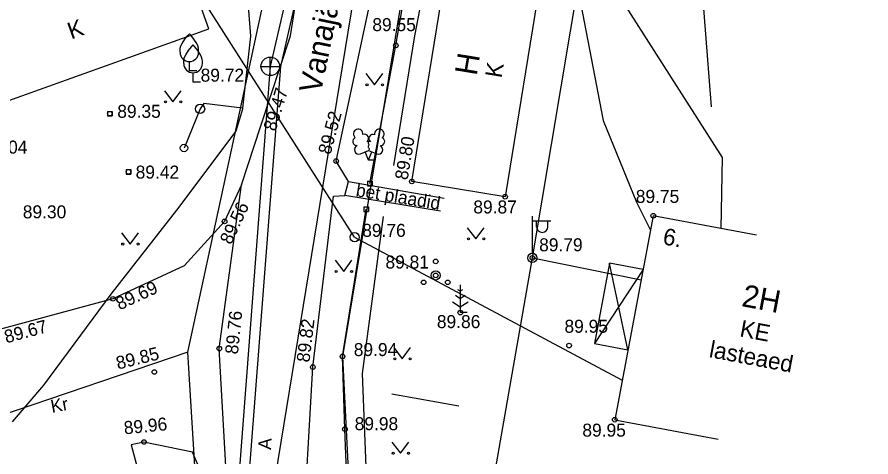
# Model space of a CAD drawing. Extents: x 648748 to 649126, y 6457789 to 6458252.
# Drawn here: x 648931.84 to 648977.81, y 6457973.26 to 6457996.94 of the extents above; entities that cross this region are included whole.
import ezdxf

# ---------------------------------------------------------------- set-up
doc = ezdxf.new("R2010")
doc.units = 0
for name, color, linetype in [('AED', 7, 'Continuous'), ('HALJASTUS', 7, 'Continuous'), ('HOONE', 7, 'Continuous'), ('HOONEDET', 7, 'Continuous'), ('KKAEV', 7, 'Continuous'), ('KORGUS-EH2000', 7, 'Continuous'), ('KTRASS', 7, 'Continuous'), ('MPOHULIIN', 7, 'Continuous'), ('PIIR', 7, 'Continuous'), ('POST', 7, 'Continuous'), ('PUU', 7, 'Continuous'), ('SIOHULIIN', 7, 'Continuous'), ('SITRASS', 7, 'Continuous'), ('TEE', 7, 'Continuous'), ('VTRASS', 7, 'Continuous')]:
    doc.layers.add(name, color=color, linetype=linetype)

msp = doc.modelspace()

# ---------------------------------------------------------------- linework, layer by layer
at = {"layer": 'AED'}
for p, q in [((648936.712, 6457991.866), (648936.712, 6457991.616)), ((648936.712, 6457991.866), (648936.962, 6457991.866)), ((648936.962, 6457991.866), (648936.962, 6457991.616)), ((648936.712, 6457991.616), (648936.962, 6457991.616)), ((648937.718, 6457988.733), (648937.718, 6457988.483)), ((648937.718, 6457988.733), (648937.968, 6457988.733)), ((648937.968, 6457988.733), (648937.968, 6457988.483)), ((648937.718, 6457988.483), (648937.968, 6457988.483)), ((648950.706, 6457988.099), (648950.706, 6457987.849)), ((648950.706, 6457988.099), (648950.956, 6457988.099)), ((648950.706, 6457987.849), (648950.956, 6457987.849)), ((648950.956, 6457988.099), (648950.956, 6457987.849)), ((648950.505, 6457986.726), (648950.505, 6457986.476)), ((648950.505, 6457986.726), (648950.755, 6457986.726)), ((648950.505, 6457986.476), (648950.755, 6457986.476)), ((648950.755, 6457986.726), (648950.755, 6457986.476))]:
    msp.add_line(p, q, dxfattribs=at)
for points in [[(648950.831, 6457987.974), (648952.234, 6457995.418), (648954.381, 6458007.899)], [(648963.692, 6457956.552), (648955.847, 6457958.221), (648950.262, 6457959.291), (648949.792, 6457967.138), (648949.494, 6457974.756), (648949.365, 6457978.667), (648950.63, 6457986.601)]]:
    msp.add_lwpolyline(points, dxfattribs=at)
at = {"layer": 'HALJASTUS'}
for p, q in [((648950.62, 6457993.906), (648951.084, 6457993.299)), ((648951.084, 6457993.299), (648951.529, 6457993.906)), ((648939.772, 6457992.979), (648940.235, 6457992.373)), ((648940.235, 6457992.373), (648940.681, 6457992.979)), ((648956.083, 6457985.602), (648956.546, 6457984.996)), ((648956.546, 6457984.996), (648956.992, 6457985.602)), ((648937.469, 6457985.327), (648937.932, 6457984.72)), ((648937.932, 6457984.72), (648938.378, 6457985.327)), ((648948.964, 6457983.849), (648949.427, 6457983.242)), ((648949.427, 6457983.242), (648949.873, 6457983.849)), ((648952.12, 6457979.149), (648952.583, 6457978.543)), ((648952.583, 6457978.543), (648953.029, 6457979.149)), ((648952.026, 6457976.651), (648955.631, 6457976)), ((648952.027, 6457974.059), (648952.491, 6457973.453)), ((648952.491, 6457973.453), (648952.936, 6457974.059))]:
    msp.add_line(p, q, dxfattribs=at)
for points in [[(648952.124, 6457988.956), (648953.251, 6457995.928), (648955.494, 6458007.598)], [(648951.554, 6457986.197), (648950.426, 6457977.749), (648951.117, 6457959.947)]]:
    msp.add_lwpolyline(points, dxfattribs=at)
for centre in [(648950.683, 6457993.299), (648951.512, 6457993.299), (648939.834, 6457992.373), (648940.663, 6457992.373), (648956.145, 6457984.996), (648956.974, 6457984.996), (648937.531, 6457984.72), (648938.36, 6457984.72), (648949.026, 6457983.242), (648949.855, 6457983.242), (648952.182, 6457978.543), (648953.011, 6457978.543), (648952.09, 6457973.453), (648952.919, 6457973.453)]:
    msp.add_circle(centre, 0.055, dxfattribs=at)
at = {"layer": 'HOONE'}
for points in [[(648928.544, 6457989.915), (648930.412, 6457990.585), (648929.933, 6457991.921), (648942.161, 6457996.306), (648940.174, 6458001.849), (648933.757, 6457999.547)], [(648955.058, 6458000.133), (648960.085, 6457999.314), (648958.123, 6457987.27), (648953.096, 6457988.089), (648955.058, 6458000.133)], [(648971.654, 6457985.197), (648966.095, 6457986.246), (648964.022, 6457975.262), (648969.581, 6457974.212)], [(648965.547, 6457983.343), (648963.743, 6457983.683), (648962.933, 6457979.358), (648964.731, 6457979.019)]]:
    msp.add_lwpolyline(points, dxfattribs=at)
at = {"layer": 'HOONEDET'}
for points in [[(648964.731, 6457979.019), (648963.743, 6457983.683)], [(648965.547, 6457983.343), (648962.933, 6457979.358)]]:
    msp.add_lwpolyline(points, dxfattribs=at)
at = {"layer": 'KKAEV'}
for p, q in [((648945.476, 6457993.789), (648945.476, 6457994.789)), ((648944.976, 6457994.289), (648945.976, 6457994.289))]:
    msp.add_line(p, q, dxfattribs=at)
msp.add_circle((648945.476, 6457994.289), 0.5, dxfattribs=at)
at = {"layer": 'KORGUS-EH2000'}
for centre in [(648952.234, 6457995.418), (648936.837, 6457991.741), (648949.022, 6457989.19), (648937.843, 6457988.608), (648953.096, 6457988.089), (648958.123, 6457987.27), (648966.095, 6457986.246), (648943.013, 6457985.938), (648959.585, 6457983.976), (648954.381, 6457983.034), (648937.005, 6457981.771), (648955.707, 6457981.027), (648942.732, 6457979.09), (648961.563, 6457979.255), (648949.365, 6457978.667), (648947.766, 6457978.092), (648939.233, 6457977.83), (648964.022, 6457975.262), (648949.494, 6457974.756), (648938.675, 6457974.06)]:
    msp.add_circle(centre, 0.125, dxfattribs=at)
at = {"layer": 'KTRASS'}
for p, q in [((648955.59, 6458038.453), (648945.475, 6457994.285)), ((648945.475, 6457994.285), (648942.93, 6457961.167))]:
    msp.add_line(p, q, dxfattribs=at)
at = {"layer": 'MPOHULIIN'}
for points in [[(648951.387, 6457937.05), (648959.585, 6457983.976), (648966.776, 6458026.817), (648933.863, 6458040.57)], [(648959.585, 6457983.976), (648965.445, 6457982.801)]]:
    msp.add_lwpolyline(points, dxfattribs=at)
at = {"layer": 'PIIR'}
for p, q in [((648941.03, 6457978.89), (648955.2, 6458044.42)), ((648954.34, 6458008.76), (648949.37, 6457978.67)), ((648941.03, 6457978.89), (648923.321, 6457972.891)), ((648945.09, 6457912.94), (648941.03, 6457978.89)), ((648949.37, 6457978.67), (648950.34, 6457959.36))]:
    msp.add_line(p, q, dxfattribs=at)
at = {"layer": 'POST'}
for p, q in [((648941.694, 6457991.996), (648940.831, 6457989.891)), ((648959.585, 6457984.226), (648959.585, 6457986.226)), ((648959.585, 6457985.976), (648960.585, 6457985.976)), ((648959.811, 6457985.655), (648959.811, 6457985.976)), ((648960.424, 6457985.655), (648960.424, 6457985.976))]:
    msp.add_line(p, q, dxfattribs=at)
for centre, radius in [((648941.694, 6457991.996), 0.25), ((648940.831, 6457989.891), 0.2), ((648950.018, 6457985.085), 0.25), ((648959.585, 6457983.976), 0.25), ((648959.585, 6457983.976), 0.0234)]:
    msp.add_circle(centre, radius, dxfattribs=at)
msp.add_arc((648960.118, 6457985.655), 0.306, 180, 0, dxfattribs=at)
at = {"layer": 'PUU'}
for p, q in [((648941.118, 6457994.048), (648941.118, 6457994.548)), ((648941.518, 6457994.048), (648941.118, 6457994.048)), ((648941.318, 6457993.441), (648941.318, 6457993.941)), ((648941.718, 6457993.441), (648941.318, 6457993.441)), ((648950.327, 6457989.578), (648950.772, 6457989.753)), ((648950.767, 6457989.242), (648950.592, 6457989.683)), ((648950.767, 6457989.242), (648950.947, 6457989.683)), ((648950.772, 6457989.753), (648951.212, 6457989.572)), ((648951.147, 6457989.242), (648950.767, 6457989.242)), ((648955.707, 6457982.177), (648955.582, 6457982.26)), ((648955.707, 6457982.527), (648955.707, 6457981.027)), ((648955.831, 6457982.26), (648955.707, 6457982.177)), ((648955.707, 6457981.777), (648955.44, 6457981.955)), ((648955.973, 6457981.955), (648955.707, 6457981.777)), ((648955.282, 6457981.617), (648955.707, 6457981.334)), ((648955.707, 6457981.334), (648956.131, 6457981.617)), ((648956.067, 6457981.027), (648955.707, 6457981.027))]:
    msp.add_line(p, q, dxfattribs=at)
for points in [[(648940.618, 6457995.048), (648940.618, 6457995.198), (648940.628, 6457995.263), (648940.663, 6457995.393), (648940.723, 6457995.513), (648940.868, 6457995.748), (648941.028, 6457995.953), (648941.118, 6457996.048)], [(648941.618, 6457995.048), (648941.618, 6457995.198), (648941.608, 6457995.263), (648941.573, 6457995.393), (648941.513, 6457995.513), (648941.368, 6457995.748), (648941.208, 6457995.953), (648941.118, 6457996.048)], [(648940.818, 6457994.441), (648940.818, 6457994.591), (648940.828, 6457994.656), (648940.863, 6457994.786), (648940.923, 6457994.906), (648941.068, 6457995.141), (648941.228, 6457995.346), (648941.318, 6457995.441)], [(648941.818, 6457994.441), (648941.818, 6457994.591), (648941.808, 6457994.656), (648941.773, 6457994.786), (648941.713, 6457994.906), (648941.568, 6457995.141), (648941.408, 6457995.346), (648941.318, 6457995.441)], [(648950.772, 6457990.248), (648950.752, 6457990.173), (648950.752, 6457990.152), (648950.762, 6457990.123), (648950.782, 6457990.088), (648950.787, 6457990.067), (648950.772, 6457990.032), (648950.747, 6457989.982), (648950.742, 6457989.958), (648950.747, 6457989.942), (648950.757, 6457989.913), (648950.792, 6457989.853), (648950.797, 6457989.833), (648950.792, 6457989.812), (648950.777, 6457989.777), (648950.772, 6457989.753)]]:
    msp.add_lwpolyline(points, dxfattribs=at)
for centre, radius in [((648954.381, 6457983.784), 0.125), ((648954.381, 6457983.034), 0.25), ((648953.731, 6457982.659), 0.125), ((648955.031, 6457982.659), 0.125)]:
    msp.add_circle(centre, radius, dxfattribs=at)
for centre, radius, start, end in [((648941.118, 6457995.048), 0.5, 180, 0), ((648941.318, 6457994.441), 0.5, 180, 0), ((648950.21, 6457990.656), 0.256, 111.503, 232.517), ((648950.21, 6457990.656), 0.256, 350.486, 111.5), ((648951.346, 6457990.648), 0.256, 67.617, 188.631), ((648950.136, 6457990.245), 0.224, 111.43, 274.499), ((648950.544, 6457990.406), 0.224, 308.504, 111.572), ((648951.007, 6457990.401), 0.225, 67.702, 230.513), ((648951.413, 6457990.235), 0.224, 264.618, 67.687), ((648951.346, 6457990.648), 0.256, 306.6, 67.614), ((648950.24, 6457989.801), 0.237, 111.501, 291.5), ((648950.771, 6457990.01), 0.237, 66.766, 111.501), ((648951.302, 6457989.793), 0.238, 247.617, 67.616)]:
    msp.add_arc(centre, radius, start, end, dxfattribs=at)
at = {"layer": 'SIOHULIIN'}
msp.add_line((648950.018, 6457985.085), (648929.935, 6458016.562), dxfattribs=at)
msp.add_lwpolyline([(648950.018, 6457985.085), (648964.424, 6457977.395)], dxfattribs=at)
at = {"layer": 'SITRASS'}
for points in [[(648966.11, 6458089.841), (648964.318, 6458080.667), (648962.235, 6458070.833), (648961.742, 6458067.306), (648960.68, 6458062.734), (648960.081, 6458059.549), (648958.829, 6458053.903), (648959.436, 6458052.488), (648962.102, 6458051.731), (648964.818, 6458051.004), (648965.35, 6458050.106), (648964.898, 6458046.706), (648961.929, 6458032.449), (648960.742, 6458025.938), (648957.809, 6458013.402), (648957.321, 6458010.707), (648957.473, 6458009.892), (648960.884, 6458001.538), (648961.927, 6457999.033), (648963.394, 6457991.382), (648965.2, 6457986.983), (648965.946, 6457985.459)], [(648924.967, 6458003.499), (648940.379, 6458008.739), (648941.56, 6458008.853), (648943.833, 6458008.084), (648943.941, 6458007.928), (648944.279, 6458006.478), (648944.124, 6457999.614), (648944.415, 6457995.906), (648943.985, 6457992.031), (648941.907, 6457992.28), (648941.694, 6457991.996)], [(648943.985, 6457992.031), (648943.973, 6457991.987), (648943.626, 6457990.791), (648940.423, 6457986.54), (648936.897, 6457982.014), (648933.272, 6457977.121), (648931.579, 6457975.141)]]:
    msp.add_lwpolyline(points, dxfattribs=at)
at = {"layer": 'TEE'}
for points in [[(648944.322, 6457942.691), (648944.43, 6457950.272), (648943.62, 6457959.958), (648943.695, 6457961.993), (648942.732, 6457979.09), (648943.931, 6457987.913), (648944.971, 6457991.084), (648946.572, 6457995.932), (648947.397, 6458001.199), (648947.266, 6458002.317), (648949.36, 6458012.048), (648953.85, 6458026.527), (648957.912, 6458044.595), (648958.876, 6458046.069), (648959.537, 6458047.72), (648961.311, 6458058.347), (648962.735, 6458068.115), (648964.651, 6458078.174), (648966.451, 6458083.821)], [(648949.689, 6457988.093), (648949.022, 6457989.19), (648951.214, 6457999.425), (648953.382, 6458008.934), (648954.806, 6458015.908), (648958.354, 6458027.992), (648959.727, 6458034.967), (648961.147, 6458039.663), (648962.725, 6458047.115), (648963.962, 6458052.11), (648965.802, 6458054.388), (648967.969, 6458055.624), (648969.67, 6458055.74), (648971.091, 6458054.761), (648978.388, 6458045.705), (649000.128, 6458020.255), (649018.273, 6457999), (649024.176, 6457993.684), (649043.03, 6457975.251)], [(648943.931, 6457987.913), (648943.013, 6457985.938), (648940.847, 6457983.554), (648937.005, 6457981.771), (648931.091, 6457980.173), (648930.611, 6457980.078)], [(648954.638, 6457986.492), (648949.484, 6457987.338), (648949.689, 6457988.093), (648954.837, 6457987.197)], [(648947.619, 6457941.404), (648947.623, 6457950.601), (648947.283, 6457959.591), (648947.273, 6457960.322), (648947.214, 6457968.405), (648947.766, 6457978.092), (648948.882, 6457987.294), (648949.484, 6457987.338)], [(648933.118, 6457947.307), (648934.246, 6457949.513), (648938.241, 6457956.206), (648939.988, 6457959.622), (648941.516, 6457963.276), (648942.593, 6457968.391), (648942.693, 6457970.259), (648941.285, 6457973.508), (648938.675, 6457974.06), (648937.992, 6457973.906), (648938.468, 6457972.096)]]:
    msp.add_lwpolyline(points, dxfattribs=at)
at = {"layer": 'VTRASS'}
msp.add_line((648942.899, 6457954.736), (648954.479, 6458025.55), dxfattribs=at)
for points in [[(648962.127, 6458064.182), (648961.879, 6458062.803), (648959.226, 6458048.095), (648956.066, 6458038.246), (648953.46, 6458026.826), (648953.015, 6458024.876), (648946.034, 6457994.282), (648943.505, 6457961.801)], [(648953.015, 6458024.876), (648956.157, 6458010.76), (648969.796, 6457989.383)], [(648965.614, 6458023.815), (648966.754, 6458023.656), (648969.214, 6457992.111)], [(648969.796, 6457989.383), (648969.724, 6457985.561)]]:
    msp.add_lwpolyline(points, dxfattribs=at)

# ---------------------------------------------------------------- texts
at = {"layer": 'HOONE'}
for s, height, rotation, p in [('K', 0.9, 19.7291, (648934.758, 6457995.736)), ('H', 1.2, 80.7459, (648956.588, 6457993.752)), ('K', 0.9, 80.7459, (648957.924, 6457993.628)), ('6.', 0.9, 349.311, (648966.564, 6457984.716)), ('2H', 1.2, 349.311, (648970.808, 6457981.382)), ('KE', 0.9, 349.311, (648970.708, 6457979.754)), ('lasteaed', 0.9, 349.311, (648969.058, 6457978.638))]:
    msp.add_text(s, height=height, rotation=rotation, dxfattribs=at).set_placement(p)
at = {"layer": 'KORGUS-EH2000'}
for s, p in [('89.55', (648950.97, 6457996.186)), ('89.72', (648941.725, 6457993.464)), ('89.35', (648937.238, 6457991.518)), ('89.04', (648930.059, 6457989.591)), ('89.42', (648938.227, 6457988.245)), ('89.75', (648965.152, 6457986.935)), ('89.30', (648932.151, 6457986.105)), ('89.87', (648956.408, 6457986.368)), ('89.76', (648950.425, 6457985.108)), ('89.79', (648959.95, 6457984.33)), ('89.81', (648951.676, 6457983.402)), ('89.86', (648954.443, 6457980.194)), ('89.95', (648961.314, 6457979.943)), ('89.94', (648949.97, 6457978.688)), ('89.98', (648950.019, 6457974.697)), ('89.95', (648962.277, 6457974.348))]:
    msp.add_text(s, height=0.7, dxfattribs=at).set_placement(p)
for s, rotation, p in [('89.47', 72.9215, (648945.757, 6457990.756)), ('89.52', 74.7946, (648948.715, 6457989.499)), ('89.80', 80.3991, (648952.864, 6457988.137)), ('89.56', 65.0783, (648943.363, 6457984.65)), ('89.69', 24.894, (648937.362, 6457981.143)), ('89.76', 84.0046, (648943.73, 6457978.761)), ('89.67', 15.1143, (648931.263, 6457979.37)), ('89.82', 83.0817, (648947.581, 6457978.325)), ('89.85', 13.8655, (648937.272, 6457977.957)), ('89.96', 5.6307, (648937.624, 6457974.469))]:
    msp.add_text(s, height=0.7, rotation=rotation, dxfattribs=at).set_placement(p)
at = {"layer": 'TEE'}
for s, height, rotation, p in [('Vanajärve tn', 1.2, 78.3735, (648948.19, 6457992.775)), ('bet plaadid', 0.7, 350.6726, (648950.05, 6457987.302)), ('Kr', 0.7, 10.6387, (648933.723, 6457975.626)), ('A', 0.7, 86.7417, (648945.519, 6457973.63))]:
    msp.add_text(s, height=height, rotation=rotation, dxfattribs=at).set_placement(p)

doc.saveas('drawing.dxf')
